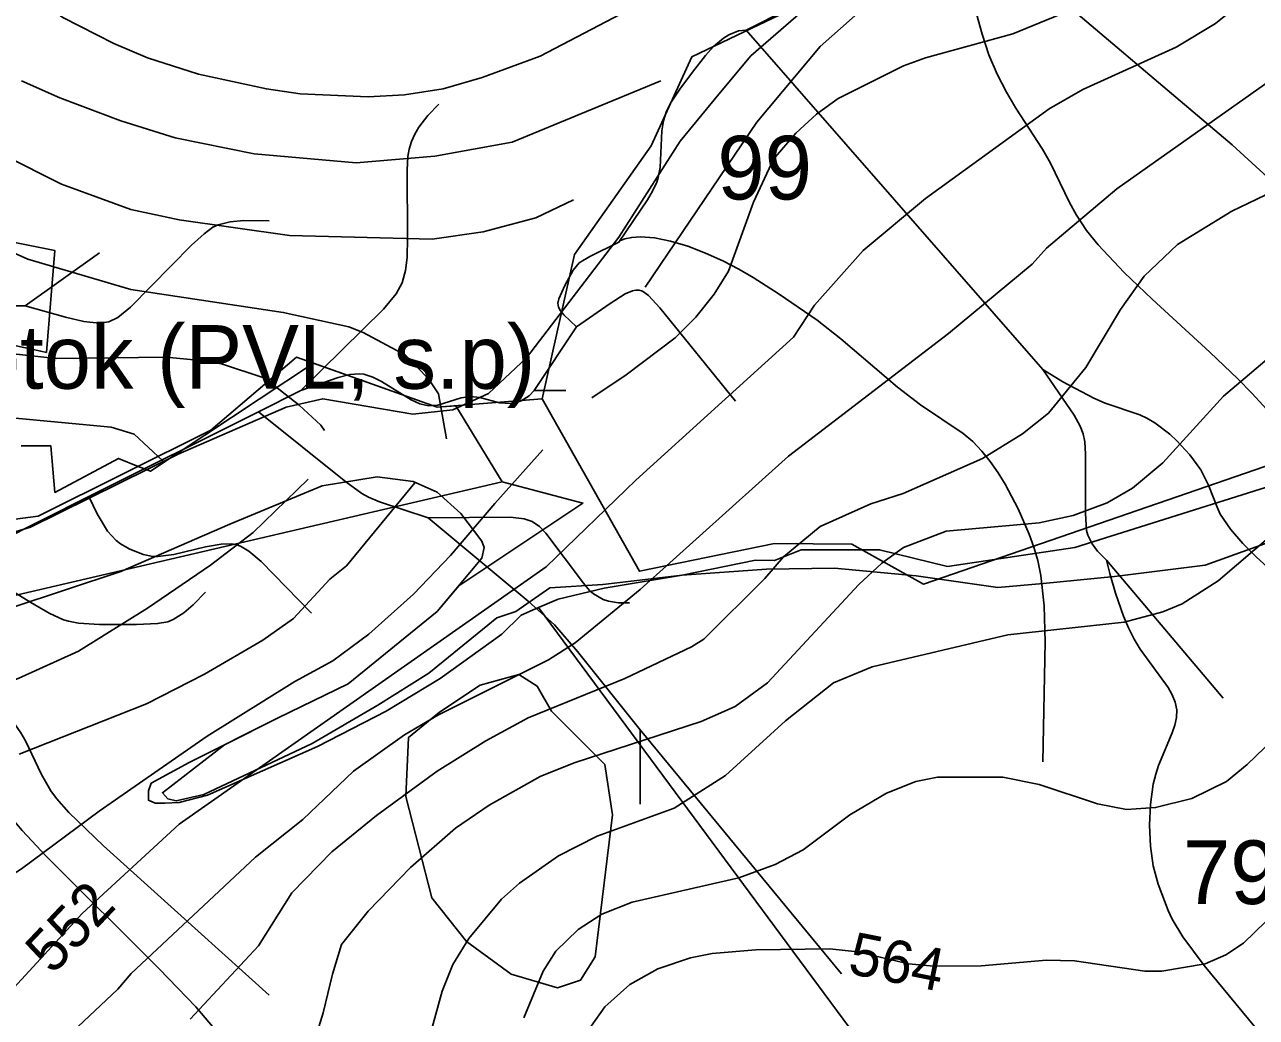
# Model space of a CAD drawing. Extents: x -709584 to -702006, y -1161789 to -1157496.
# Drawn here: x -707197.2 to -706906.7, y -1158929.8 to -1158695.7 of the extents above; entities that cross this region are included whole.
import ezdxf

# ---------------------------------------------------------------- set-up
doc = ezdxf.new("R2010")
doc.units = 0
for name, color, linetype in [('102_obvod PÚ', 7, 'Continuous'), ('103_hranice KÚ', 7, 'Continuous'), ('120_vrstevnice hlavní', 7, 'Continuous'), ('121_vrstevnice hlavní_popis', 7, 'Continuous'), ('122_vrstevnice základní', 7, 'Continuous'), ('124_vrstevnice doplňková', 7, 'Continuous'), ('408_BPEJ_linie', 7, 'Continuous'), ('409_BPEJ_popis', 7, 'Continuous'), ('411_akumulovaný odtok', 7, 'Continuous'), ('419_LPIS PB', 7, 'Continuous'), ('419_LPIS PB_kod', 7, 'Continuous'), ('501_vodní tok', 7, 'Continuous'), ('502_vodní tok_popis', 7, 'Continuous')]:
    doc.layers.add(name, color=color, linetype=linetype)

msp = doc.modelspace()

# ---------------------------------------------------------------- linework, layer by layer
at = {"layer": '102_obvod PÚ'}
msp.add_lwpolyline([(-707213.3, -1158814.14), (-707193.95, -1158811.6), (-707153.25, -1158791.35), (-707133.04, -1158774.11), (-707099.86, -1158785.92), (-707075.09, -1158783.96), (-707052.15, -1158824.59), (-707020.33, -1158818.08), (-707002.07, -1158818.2), (-706985.19, -1158827.67), (-706874.76, -1158789.56), (-706814.99, -1158781.92), (-706798.8, -1158775.71), (-706771.53, -1158783.96), (-706738.96, -1158800.38), (-706749.61, -1158820.05), (-706758.43, -1158832.85), (-706781.97, -1158857.85), (-706804.13, -1158893.13), (-706813.42, -1158910.54), (-706822.8, -1158937.65)], dxfattribs=at)
at = {"layer": '103_hranice KÚ'}
msp.add_lwpolyline([(-706902.42, -1158628.07), (-706907.88, -1158623.65), (-706924.72, -1158643.76), (-706934.01, -1158649.17), (-706946.35, -1158657.33), (-706952.72, -1158678.12), (-706980.08, -1158675.2), (-706992.7, -1158667.76), (-706999.5, -1158682.11), (-707013.93, -1158690.96), (-707030.94, -1158699.07), (-707039.78, -1158703.27), (-707049.41, -1158724.29), (-707067.48, -1158749.9), (-707075.09, -1158783.96), (-707099.86, -1158785.92), (-707133.04, -1158774.11), (-707153.25, -1158791.35), (-707193.95, -1158811.6), (-707213.3, -1158814.14)], dxfattribs=at)
msp.add_lwpolyline([(-706902.42, -1158628.07), (-706907.88, -1158623.65), (-706924.72, -1158643.76), (-706934.01, -1158649.17), (-706946.35, -1158657.33), (-706952.72, -1158678.12), (-706980.08, -1158675.2), (-706992.7, -1158667.76), (-706999.5, -1158682.11), (-707013.93, -1158690.96), (-707030.94, -1158699.07), (-707039.78, -1158703.27), (-707049.41, -1158724.29), (-707067.48, -1158749.9), (-707075.09, -1158783.96), (-707099.86, -1158785.92), (-707133.04, -1158774.11), (-707153.25, -1158791.35), (-707193.95, -1158811.6), (-707213.3, -1158814.14)], dxfattribs=at)
at = {"layer": '120_vrstevnice hlavní'}
for points in [[(-707201.29, -1158684.57), (-707188.14, -1158694), (-707176.14, -1158700.14), (-707168.14, -1158703.57), (-707156.14, -1158707.43), (-707140.14, -1158710.86), (-707132.14, -1158712), (-707116.14, -1158712.72), (-707107.57, -1158712.29), (-707098.42, -1158710.86), (-707089.28, -1158708.14), (-707075.57, -1158703.14), (-707054.85, -1158692.29), (-707030.99, -1158678.86), (-707010.99, -1158666.71), (-706994.56, -1158658), (-706977.28, -1158650), (-706964.13, -1158645.71), (-706961.49, -1158644.47)], [(-706903.27, -1158645.71), (-706906.84, -1158650.28), (-706912.56, -1158661.86), (-706919.7, -1158671.57), (-706929.99, -1158681.57), (-706933.27, -1158684), (-706943.56, -1158689.43), (-706964.13, -1158697.86), (-706984.71, -1158703.57), (-706989.85, -1158705.43), (-707005.28, -1158713.14), (-707010.42, -1158716.86), (-707015.28, -1158721.29), (-707020.56, -1158727.43), (-707025.28, -1158737.57), (-707031.14, -1158753.86), (-707034.56, -1158759.29), (-707038.85, -1158764.72), (-707043.71, -1158769.57), (-707055.28, -1158778.29), (-707063.42, -1158783.72)], [(-707074.93, -1158795.97), (-707086.28, -1158808.58), (-707096.71, -1158820.86), (-707105.42, -1158830.01), (-707116, -1158839.44), (-707124.43, -1158845.72), (-707133.43, -1158850.58), (-707154.14, -1158863.44), (-707179.57, -1158881.15), (-707197.86, -1158894.72), (-707207, -1158900.58), (-707222.43, -1158908.15), (-707234.57, -1158914.73), (-707246.72, -1158922.44), (-707271, -1158935.58), (-707288.15, -1158942.58), (-707299.58, -1158946.3), (-707316.72, -1158950.44), (-707325.29, -1158951.73), (-707336.72, -1158952.44), (-707345, -1158954.43), (-707352.95, -1158958.19), (-707367.18, -1158970.75), (-707392.01, -1158999.44)], [(-706894.56, -1158808.86), (-706915.7, -1158826.86), (-706924.13, -1158832.29), (-706928.7, -1158834.15), (-706937.84, -1158836.58), (-706965.28, -1158839.58), (-706997.28, -1158847.15), (-707006.42, -1158850.86), (-707017.71, -1158859.86), (-707031.85, -1158872.72), (-707043.99, -1158880.44), (-707062.14, -1158887.01), (-707071.28, -1158891.72), (-707080.42, -1158898.15), (-707084.71, -1158901.87), (-707092.42, -1158911.15), (-707096.14, -1158917.3), (-707098.71, -1158923.58), (-707104, -1158943.01)]]:
    msp.add_lwpolyline(points, dxfattribs=at)
at = {"layer": '122_vrstevnice základní'}
for points in [[(-707050.78, -1158757.61), (-707024.44, -1158718.68), (-707009.56, -1158700.86), (-706991.71, -1158685), (-706981.85, -1158679.28), (-706956.56, -1158668.71), (-706936.99, -1158661.43), (-706929.27, -1158656.57), (-706926.7, -1158651), (-706926.7, -1158649.57), (-706929.56, -1158645.57), (-706935.27, -1158645.28), (-706953, -1158648.39)], [(-707362.29, -1158649.43), (-707282.18, -1158711.66), (-707280.58, -1158714.72), (-707277.29, -1158727.57), (-707276.72, -1158744.15), (-707277.43, -1158759.86), (-707275.29, -1158771), (-707271.86, -1158776.72), (-707265.58, -1158782.72), (-707257.29, -1158787.29), (-707252.15, -1158788.86), (-707244.43, -1158790), (-707233.86, -1158790), (-707213.86, -1158788.43), (-707200.14, -1158788.43), (-707176.71, -1158790.58), (-707171.29, -1158792.29), (-707164.57, -1158798.58)], [(-706905.13, -1158686.43), (-706916.27, -1158695.43), (-706925.56, -1158701), (-706947.56, -1158711), (-706955.56, -1158715.57), (-706984.71, -1158736.72), (-706999.42, -1158749), (-707010.85, -1158761.86), (-707015.85, -1158769.43), (-707052.99, -1158803.15), (-707074.14, -1158823.58), (-707160.71, -1158884.19)], [(-706900.7, -1158707), (-706939.56, -1158734.43), (-706956.13, -1158748.43), (-706959.56, -1158752.15), (-706979.28, -1158768.57), (-707016.99, -1158797.43), (-707051.99, -1158828.86), (-707067.28, -1158841.44), (-707073.57, -1158845.44), (-707099.57, -1158858.44), (-707107.57, -1158863.15), (-707119.57, -1158871.72), (-707131.57, -1158883.15), (-707142.71, -1158892.01), (-707172, -1158919.44), (-707175.14, -1158923.15), (-707191.29, -1158938.3)], [(-707047.11, -1158708.95), (-707082.14, -1158723.43), (-707100.43, -1158726.72), (-707119, -1158728.29), (-707143, -1158726.14), (-707161.62, -1158722.43), (-707174.43, -1158718.43), (-707188.86, -1158713), (-707197.86, -1158709)], [(-707215.57, -1158719.72), (-707188.43, -1158733.29), (-707172.14, -1158739.29), (-707160.71, -1158741.72), (-707134.71, -1158745.43), (-707101, -1158746.29), (-707089, -1158744.57), (-707076.55, -1158741.26), (-707067.71, -1158737)], [(-707018.14, -1158821.15), (-707009.56, -1158814.01), (-706997.56, -1158808.72), (-706989.99, -1158806.29), (-706971.28, -1158798.01), (-706961.85, -1158792.15), (-706955.7, -1158787.29), (-706946.84, -1158776.57), (-706938.7, -1158762.86), (-706933.13, -1158755), (-706925.27, -1158747.57), (-706912.42, -1158739.72), (-706896.7, -1158732.15)], [(-707097.68, -1158793.36), (-707099.57, -1158782.72), (-707101.91, -1158779.2), (-707107.29, -1158773.61), (-707117.28, -1158768.29), (-707120.71, -1158767), (-707136.14, -1158763.57), (-707172.14, -1158758.15), (-707196.43, -1158751), (-707214.43, -1158743)], [(-706712.98, -1158748), (-706738.98, -1158744.29), (-706754.98, -1158744), (-706766.98, -1158746), (-706786.98, -1158751), (-706802.98, -1158753.15), (-706842.7, -1158753.43), (-706852.7, -1158754), (-706864.7, -1158756), (-706874.7, -1158758.86), (-706888.7, -1158764.72), (-706900.56, -1158771.57), (-706914.42, -1158783.29), (-706928.7, -1158799.01), (-706935.84, -1158805.01), (-706941.84, -1158808.43)], [(-707352.15, -1158862.15), (-707333.29, -1158869.01), (-707317.29, -1158875.87), (-707308.72, -1158878.58), (-707300.15, -1158880.15), (-707290.43, -1158880.15), (-707279.01, -1158878.87), (-707265.58, -1158875.15), (-707247.72, -1158869.29), (-707221.72, -1158858.58), (-707198.71, -1158849.86), (-707184.43, -1158843.44), (-707168.14, -1158833.29), (-707153.28, -1158823.15), (-707143.28, -1158815.43), (-707130.28, -1158802.86)], [(-707105.12, -1158803.72), (-707121.28, -1158823.29), (-707125.14, -1158826.44), (-707133.71, -1158835.72), (-707141, -1158840.86), (-707154.71, -1158848.86), (-707168.43, -1158855.86), (-707198.43, -1158867.72)], [(-706941.84, -1158808.43), (-706949.85, -1158811.43), (-706957.85, -1158813.15), (-706979.85, -1158815.15), (-706989.85, -1158819.01), (-706994.99, -1158822.72), (-707000.42, -1158827.72), (-707021.99, -1158850.86), (-707029.56, -1158856.44), (-707037.56, -1158860.01), (-707067.57, -1158869.72), (-707075.57, -1158873.01), (-707087.57, -1158879.72), (-707095.57, -1158885.15), (-707106.14, -1158894.44), (-707116.14, -1158904.72), (-707122.43, -1158912.58), (-707124.57, -1158919.58), (-707126.71, -1158928.73), (-707132.43, -1158947.01)], [(-707158.14, -1158930.15), (-707142, -1158912.87), (-707134.14, -1158900.44), (-707124.71, -1158890.72), (-707114.14, -1158882.15), (-707099.85, -1158871.72), (-707088.42, -1158864.58), (-707078.42, -1158859.15), (-707055.57, -1158849.86), (-707039.85, -1158842.44), (-707036.99, -1158840.58), (-707022.56, -1158826.29), (-707018.14, -1158821.15)], [(-706886.27, -1158848.44), (-706908.84, -1158870.15), (-706913.7, -1158874.15), (-706921.84, -1158878.15), (-706930.42, -1158880.29), (-706937.27, -1158880.72), (-706944.13, -1158879.44), (-706957.85, -1158874.87), (-706966.42, -1158873.15), (-706981.85, -1158873.15), (-706986.99, -1158874.15), (-706993.85, -1158876.87), (-707002.56, -1158882.01), (-707013.56, -1158890.29), (-707020.14, -1158893.72), (-707028.71, -1158896.87), (-707053.85, -1158902.58), (-707060.99, -1158905.44), (-707066.57, -1158909.01), (-707071.85, -1158914.15), (-707074.85, -1158918.87), (-707079.42, -1158929.87)], [(-706865.13, -1158869.01), (-706909.7, -1158912.3), (-706913.84, -1158915.01), (-706918.7, -1158917.15), (-706928.99, -1158918.87), (-706932.99, -1158918.87), (-706949.56, -1158916.44), (-706956.13, -1158916.3), (-706971.56, -1158917.58), (-706982.71, -1158917.73), (-706988.71, -1158917.15), (-707000.71, -1158914.3), (-707007.28, -1158913.58), (-707024.71, -1158913.87), (-707034.99, -1158914.73), (-707040.14, -1158915.73), (-707047.85, -1158918.3), (-707054.42, -1158922.01), (-707060.28, -1158927.3), (-707063.57, -1158931.87)], [(-707160.71, -1158884.19), (-707183.57, -1158905.3), (-707200.57, -1158923.73), (-707211.29, -1158934.01)]]:
    msp.add_lwpolyline(points, dxfattribs=at)
at = {"layer": '124_vrstevnice doplňková'}
msp.add_lwpolyline([(-707126.46, -1158791.39), (-707127.28, -1158790.15), (-707132.39, -1158785.41), (-707140.53, -1158779.08), (-707150.71, -1158775.72), (-707154.71, -1158775), (-707163.86, -1158774.15), (-707189.71, -1158774.43), (-707214.43, -1158771.72), (-707225.04, -1158768.68), (-707236.1, -1158763.84), (-707239.29, -1158761.86), (-707243.72, -1158756.72), (-707251.86, -1158742.43), (-707254.72, -1158732.57)], dxfattribs=at)
at = {"layer": '408_BPEJ_linie'}
for points in [[(-707220, -1158767), (-707193.36, -1158772.71), (-707192, -1158773), (-707190, -1158749), (-707190.42, -1158748.92), (-707227.5, -1158741.5)], [(-707084.5, -1158803.5), (-707095.43, -1158785.57), (-707099.86, -1158785.92), (-707129.06, -1158775.53), (-707167.5, -1158801), (-707170.35, -1158799.86), (-707175, -1158798), (-707190, -1158806), (-707191, -1158795), (-707194.45, -1158795), (-707198, -1158795)], [(-706886, -1158799), (-706949.5, -1158819), (-706979.5, -1158823.5), (-706995.5, -1158819.5), (-707014, -1158819.5), (-707020.27, -1158822.09), (-707024.8, -1158822), (-707042.1, -1158825.5), (-707060.8, -1158827.7), (-707073.29, -1158828.53), (-707081.3, -1158834.05), (-707085.8, -1158835.56), (-707101.82, -1158848.62), (-707113.84, -1158856.15), (-707129.35, -1158865.19), (-707154.88, -1158877.24), (-707161.39, -1158878.74), (-707163.39, -1158878.24), (-707164.67, -1158876.8), (-707149.98, -1158865.49), (-707137.36, -1158859.16), (-707120.84, -1158851.13), (-707099.82, -1158834.05), (-707094.75, -1158828), (-707065.5, -1158808.5), (-707084.5, -1158803.5)], [(-707084.5, -1158803.5), (-707202.5, -1158831), (-707236, -1158836.5), (-707305.5, -1158848), (-707305.39, -1158846)]]:
    msp.add_lwpolyline(points, dxfattribs=at)
at = {"layer": '411_akumulovaný odtok'}
for p, q in [((-707016.99, -1158692), (-707026.99, -1158697)), ((-706956.99, -1158777), (-707026.99, -1158697)), ((-707179.49, -1158749.5), (-707196.99, -1158762)), ((-707066.99, -1158767), (-707076.99, -1158782)), ((-707131.99, -1158782), (-707141.99, -1158787)), ((-707069.49, -1158782), (-707076.99, -1158782)), ((-707141.99, -1158787), (-707181.99, -1158807)), ((-707181.99, -1158807), (-707211.99, -1158822)), ((-706914.49, -1158854.5), (-706941.99, -1158822)), ((-707051.99, -1158879.5), (-707051.99, -1158862)), ((-707004.49, -1158919.5), (-707051.99, -1158862))]:
    msp.add_line(p, q, dxfattribs=at)
for points in [[(-706901.59, -1158789.25), (-706907.7, -1158782.6), (-706910.96, -1158779.31), (-706917.66, -1158772.93), (-706931.26, -1158760.45), (-706937.85, -1158754.14), (-706943.95, -1158747.62), (-706946.69, -1158744.22), (-706949.09, -1158740.66), (-706950.76, -1158737.65), (-706955.24, -1158728.34), (-706957.08, -1158725.07), (-706963.35, -1158715.41), (-706965.6, -1158711.6), (-706967.79, -1158707.38), (-706969.72, -1158702.84), (-706971.35, -1158697.98), (-706972.64, -1158693.13), (-706975.33, -1158681.05), (-706976.04, -1158678.58), (-706976.58, -1158677.34), (-706976.99, -1158677)], [(-706854.49, -1158804.5), (-706870.49, -1158790.89), (-706879.9, -1158782.64), (-706884.64, -1158778.08), (-706886.82, -1158775.77), (-706888.84, -1158773.4), (-706890.64, -1158770.96), (-706892.14, -1158768.42), (-706893.26, -1158765.74), (-706893.89, -1158763.04), (-706894.2, -1158760.23), (-706894.54, -1158748.7), (-706894.91, -1158745.92), (-706895.61, -1158743.25), (-706896.84, -1158740.56), (-706898.48, -1158738.01), (-706900.41, -1158735.56), (-706904.87, -1158730.86), (-706912.33, -1158724.09), (-706961.99, -1158682)], [(-707026.99, -1158697), (-707028.81, -1158697.16), (-707031.11, -1158698.11), (-707032.33, -1158698.9), (-707034.66, -1158700.89), (-707036.56, -1158702.98), (-707039.62, -1158706.94), (-707042.6, -1158710.95), (-707044.66, -1158714.02), (-707045.78, -1158716.15), (-707046.51, -1158718.41), (-707046.85, -1158720.79), (-707047.3, -1158729.41), (-707047.73, -1158731.77), (-707048.09, -1158732.87), (-707049.06, -1158734.98), (-707050.24, -1158737.05), (-707056.99, -1158747)], [(-707099.49, -1158714.5), (-707102.09, -1158717.11), (-707104.21, -1158719.89), (-707105.14, -1158721.51), (-707105.91, -1158723.3), (-707106.43, -1158725.11), (-707106.74, -1158726.84), (-707106.91, -1158729.99), (-707106.83, -1158745.93), (-707106.96, -1158750.65), (-707107.3, -1158753.69), (-707108.08, -1158756.55), (-707109.54, -1158759.16), (-707112.5, -1158762.76), (-707131.99, -1158782)], [(-707139.49, -1158742), (-707145.48, -1158741.93), (-707148.68, -1158742.21), (-707151.52, -1158742.9), (-707152.73, -1158743.5), (-707154.81, -1158745.03), (-707157.77, -1158747.74), (-707172.16, -1158762.29), (-707175.16, -1158764.73), (-707177.32, -1158765.8), (-707179.57, -1158766.09), (-707183.17, -1158765.69), (-707187.51, -1158764.65), (-707196.99, -1158762)], [(-707196.99, -1158762), (-707204.68, -1158762.01), (-707206.88, -1158761.63), (-707208.27, -1158761.1), (-707211.6, -1158759.29), (-707231.99, -1158747)], [(-707056.99, -1158747), (-707063.89, -1158750.37), (-707066.34, -1158751.88), (-707067.78, -1158753.61), (-707069.73, -1158757.24), (-707071.14, -1158760.4), (-707071.37, -1158761.41), (-707071.27, -1158762.33), (-707070.81, -1158763.17), (-707069.98, -1158764.15), (-707066.99, -1158767)], [(-706956.99, -1158869.5), (-706956.49, -1158841.24), (-706956.73, -1158832.74), (-706957.51, -1158825.58), (-706958.22, -1158822.08), (-706959.11, -1158818.94), (-706960.21, -1158815.85), (-706962.82, -1158809.85), (-706965.89, -1158804.09), (-706967.58, -1158801.35), (-706969.41, -1158798.73), (-706971.39, -1158796.27), (-706973.56, -1158794.02), (-706975.82, -1158792.12), (-706985.83, -1158785.36), (-706991.32, -1158781.18), (-707004.65, -1158769.8), (-707010.27, -1158765.4), (-707019.22, -1158759.24), (-707025.32, -1158755.34), (-707028.7, -1158753.39), (-707032.52, -1158751.42), (-707036.59, -1158749.58), (-707040.75, -1158747.98), (-707044.81, -1158746.73), (-707048.57, -1158745.95), (-707051.87, -1158745.71), (-707053.97, -1158745.87), (-707055.58, -1158746.22), (-707056.62, -1158746.63), (-707056.99, -1158747)], [(-707029.49, -1158784.5), (-707047.32, -1158762.47), (-707050.02, -1158759.57), (-707051.44, -1158758.58), (-707052.19, -1158758.33), (-707052.98, -1158758.31), (-707053.79, -1158758.47), (-707055.49, -1158759.19), (-707059.09, -1158761.43), (-707066.99, -1158767)], [(-706941.99, -1158822), (-706944.12, -1158819.85), (-706945.41, -1158818.14), (-706946.42, -1158816.07), (-706946.72, -1158814.98), (-706946.99, -1158811.01), (-706946.94, -1158796.99), (-706947.14, -1158794.05), (-706947.51, -1158792.16), (-706948.22, -1158790.37), (-706949.66, -1158787.81), (-706956.99, -1158777)], [(-706871.99, -1158852), (-706901.55, -1158825.91), (-706906.64, -1158821.23), (-706909.85, -1158818.04), (-706912.78, -1158814.7), (-706915.16, -1158811.12), (-706915.94, -1158809.46), (-706917.91, -1158804.29), (-706919.73, -1158800.7), (-706922.35, -1158797.11), (-706925.4, -1158793.8), (-706927.05, -1158792.27), (-706930.57, -1158789.56), (-706932.47, -1158788.47), (-706934.18, -1158787.72), (-706942.33, -1158784.95), (-706944.98, -1158783.81), (-706952.32, -1158779.96), (-706956.99, -1158777)], [(-707076.99, -1158782), (-707078.18, -1158783.2), (-707080.04, -1158784.39), (-707081.19, -1158784.83), (-707082.5, -1158785.06), (-707085.19, -1158784.88), (-707089.77, -1158783.59), (-707091.99, -1158783.35), (-707094.21, -1158783.71), (-707099.73, -1158785.42), (-707101.9, -1158785.62), (-707103.95, -1158785.13), (-707105.97, -1158784.19), (-707113, -1158779.85), (-707115.04, -1158778.79), (-707117.13, -1158778.13), (-707118.22, -1158778.02), (-707120.47, -1158778.22), (-707123.22, -1158778.92), (-707131.99, -1158782)], [(-707101.99, -1158812), (-707113.48, -1158808.22), (-707116.02, -1158807.15), (-707117.64, -1158806.26), (-707121.42, -1158803.51), (-707141.99, -1158787)], [(-707129.49, -1158834.5), (-707141.39, -1158822.27), (-707144.24, -1158819.85), (-707146.26, -1158818.65), (-707147.33, -1158818.27), (-707148.44, -1158818.1), (-707150.79, -1158818.17), (-707154.47, -1158818.85), (-707161.98, -1158820.65), (-707165.7, -1158821.13), (-707166.91, -1158821.09), (-707169.21, -1158820.64), (-707172.51, -1158819.31), (-707174.58, -1158818.12), (-707175.59, -1158817.35), (-707177.59, -1158815.15), (-707180.07, -1158811.05), (-707181.99, -1158807)], [(-707054.49, -1158832), (-707057.08, -1158832), (-707059.48, -1158831.63), (-707060.7, -1158831.24), (-707063, -1158829.92), (-707063.92, -1158829.1), (-707065.37, -1158827.4), (-707074.25, -1158815.62), (-707075.75, -1158814.07), (-707077.43, -1158812.88), (-707079.37, -1158812.23), (-707082.6, -1158811.87), (-707101.99, -1158812)], [(-707051.99, -1158862), (-707066.73, -1158843.49), (-707072.18, -1158837.19), (-707078.38, -1158831.62), (-707101.99, -1158812)], [(-707154.49, -1158829.5), (-707157.39, -1158832.5), (-707159.63, -1158834.41), (-707162.09, -1158835.96), (-707163.39, -1158836.48), (-707165.81, -1158836.91), (-707170.73, -1158837.14), (-707179.5, -1158837.15), (-707184.43, -1158836.85), (-707186.81, -1158836.39), (-707187.97, -1158836.01), (-707191.34, -1158834.45), (-707195.72, -1158831.93), (-707211.99, -1158822)], [(-706906.99, -1158932), (-706918.97, -1158917.51), (-706924, -1158910.76), (-706926.51, -1158906.59), (-706927.49, -1158904.59), (-706929.84, -1158898.33), (-706930.96, -1158894.02), (-706931.66, -1158889.39), (-706931.86, -1158884.47), (-706931.65, -1158879.56), (-706930.98, -1158874.76), (-706930.4, -1158872.44), (-706929.72, -1158870.4), (-706926.51, -1158862.7), (-706925.9, -1158860.86), (-706925.5, -1158859.05), (-706925.43, -1158857.28), (-706925.77, -1158855.48), (-706926.48, -1158853.72), (-706927.46, -1158851.98), (-706934.09, -1158842.96), (-706935.51, -1158840.56), (-706936.79, -1158837.96), (-706937.96, -1158835.2), (-706939.89, -1158829.74), (-706941.24, -1158825.15), (-706941.99, -1158822)], [(-707139.49, -1158924.5), (-707178.54, -1158889.33), (-707186.73, -1158881.49), (-707189.67, -1158878.13), (-707190.97, -1158876.34), (-707193.14, -1158872.54), (-707196.96, -1158864.58), (-707198.04, -1158862.66), (-707200.46, -1158859.18), (-707205.38, -1158853.58), (-707216.99, -1158842)], [(-707151.53, -1158933.46), (-707156.81, -1158927.28), (-707165.41, -1158918.31), (-707192.11, -1158891.74), (-707197.75, -1158885.67), (-707200.42, -1158882.55), (-707202.98, -1158879.2), (-707205.49, -1158875.15), (-707207.73, -1158870.66), (-707209.75, -1158865.82), (-707213.12, -1158856.05), (-707216.99, -1158842)]]:
    msp.add_lwpolyline(points, dxfattribs=at)
at = {"layer": '419_LPIS PB'}
for points in [[(-707213.45, -1158837.53), (-707174.49, -1158824.65), (-707148.77, -1158813.47), (-707127, -1158804.48), (-707114.02, -1158802.33), (-707105.48, -1158803.39), (-707099.82, -1158805.94), (-707094.31, -1158810.96), (-707089.31, -1158817.49), (-707088.81, -1158818.99), (-707089.31, -1158821.5), (-707099.82, -1158834.05), (-707120.84, -1158851.13), (-707137.36, -1158859.16), (-707158.38, -1158869.71), (-707167.33, -1158874.58), (-707167.97, -1158876.38), (-707167.97, -1158878.59), (-707166.35, -1158879.26), (-707164.06, -1158879.26), (-707160.68, -1158879.1), (-707154, -1158877.41), (-707128.12, -1158865.89), (-707111.89, -1158857.56), (-707099.18, -1158849.85), (-707084.57, -1158839.44), (-707080.06, -1158834.94), (-707075.96, -1158833.16), (-706968.96, -1158977.65)], [(-706968.96, -1158977.65), (-707075.96, -1158833.16), (-707071.35, -1158831.18), (-707060.45, -1158828.58), (-707042.1, -1158825.5), (-707022.16, -1158824.12), (-707006.16, -1158823.89), (-706986.88, -1158825.65), (-706967.62, -1158828.44), (-706956.96, -1158827.45), (-706940.14, -1158825.82), (-706918.74, -1158823.19), (-706892.71, -1158813.8)]]:
    msp.add_lwpolyline(points, dxfattribs=at)
msp.add_lwpolyline([(-707099.29, -1158857.84), (-707106.59, -1158863.77), (-707107.27, -1158877.67), (-707101.11, -1158901.59), (-707092.92, -1158911.85), (-707082.43, -1158919.6), (-707071.5, -1158922.79), (-707066.03, -1158920.97), (-707062.61, -1158915.49), (-707058.51, -1158882), (-707060.33, -1158870.15), (-707072.86, -1158857.61), (-707076.28, -1158851.7), (-707080.61, -1158848.96), (-707089.73, -1158851.46)], close=True, dxfattribs=at)
at = {"layer": '501_vodní tok'}
msp.add_lwpolyline([(-706899.73, -1158616.65), (-706912, -1158625.78), (-706933.86, -1158646.4), (-706954.23, -1158662.44), (-706976.23, -1158673.8), (-706999.37, -1158680.06), (-707025.87, -1158703.05), (-707033.45, -1158712.1), (-707042.53, -1158723.22), (-707057.05, -1158745.82), (-707078.77, -1158774.29), (-707087.75, -1158782.7), (-707096.17, -1158786.56), (-707105.59, -1158787.55), (-707126.86, -1158783.91), (-707135.44, -1158785.88), (-707160.94, -1158796.97), (-707195.75, -1158814.23), (-707247.1, -1158829.78)], dxfattribs=at)

# ---------------------------------------------------------------- texts
at = {"layer": '121_vrstevnice hlavní_popis'}
for s, rotation, p in [('552', 46.5323, (-707190.57, -1158919.93)), ('564', 348.7652, (-707003.29, -1158919.35))]:
    msp.add_text(s, height=10, rotation=rotation, dxfattribs=at).set_placement(p)
at = {"layer": '409_BPEJ_popis'}
msp.add_text('99', height=15, dxfattribs=at).set_placement((-707033.77, -1158736.93))
at = {"layer": '419_LPIS PB_kod'}
msp.add_text('7901/15', height=15, dxfattribs=at).set_placement((-706923.97, -1158903.05))
at = {"layer": '502_vodní tok_popis'}
msp.add_text('Kostěnický potok (PVL, s.p)', height=15, dxfattribs=at).set_placement((-707323.11, -1158781.56))

doc.saveas('drawing.dxf')
